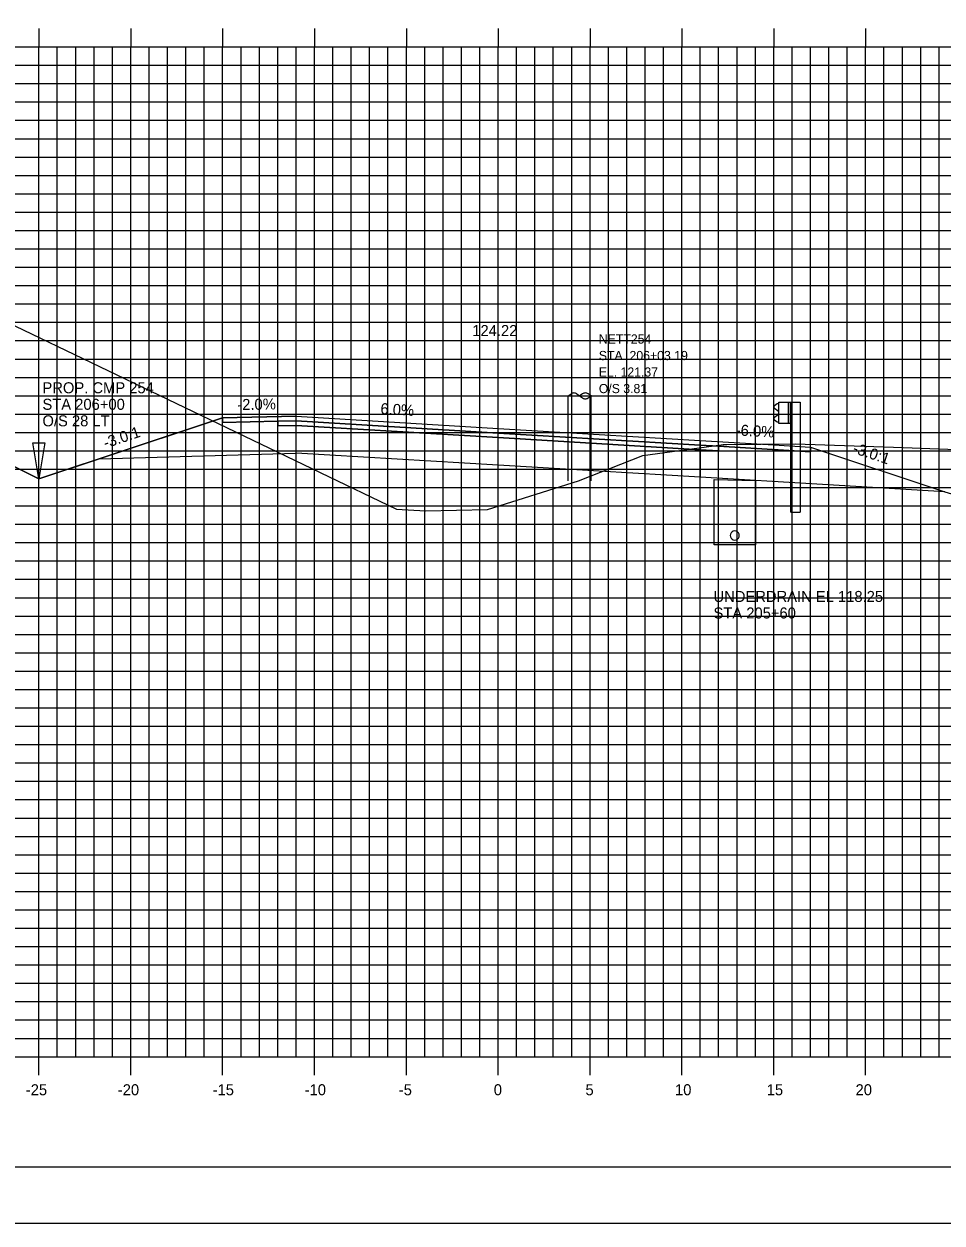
# Model space of a CAD drawing. Extents: x 850598 to 870284, y 366541 to 366651.
# Drawn here: x 867922.1 to 867972.1, y 366541.2 to 366606.5 of the extents above; entities that cross this region are included whole.
import ezdxf

# ---------------------------------------------------------------- set-up
doc = ezdxf.new("R2010")
doc.units = 0
for name, color, linetype in [('ANNOTATION', 7, 'Continuous'), ('BORDER', 7, 'Continuous'), ('D_Drainage_Ditch_Line', 7, 'Continuous'), ('D_Drainage_Underdrain', 7, 'Continuous'), ('D_Drainage_Underdrain_06in', 7, 'Continuous'), ('D_Guardrail_Beam_Rt', 7, 'Continuous'), ('D_Roadway_Centerline', 7, 'Continuous'), ('D_Roadway_Centerline_Text', 7, 'Continuous'), ('D_Roadway_Edge_Shoulder', 7, 'Continuous'), ('D_Roadway_Edge_TW', 7, 'Continuous'), ('D_Roadway_Pavement', 7, 'Continuous'), ('D_Roadway_SlopeLines', 7, 'Continuous'), ('D_Roadway_SubGrade', 7, 'Continuous'), ('D_Text_Monospaced', 7, 'Continuous'), ('H_V ANNOTATION', 7, 'Continuous'), ('MAJOR', 7, 'Continuous'), ('MINOR', 7, 'Continuous'), ('PLOT BOUNDARY', 7, 'Continuous'), ('S_Roadway_Centerline', 7, 'Continuous'), ('S_Utilities_Pole_Joint', 7, 'Continuous')]:
    doc.layers.add(name, color=color, linetype=linetype)

msp = doc.modelspace()

# ---------------------------------------------------------------- linework, layer by layer
at = {"layer": 'BORDER'}
msp.add_line((867902.908, 366544.225), (868062.908, 366544.225), dxfattribs=at)
at = {"layer": 'D_Drainage_Ditch_Line'}
msp.add_line((867922.907, 366583.002), (867922.908, 366589.246), dxfattribs=at)
msp.add_lwpolyline([(867922.579, 366583.658), (867923.236, 366583.658), (867922.908, 366581.69)], close=True, dxfattribs=at)
at = {"layer": 'D_Drainage_Underdrain'}
msp.add_lwpolyline([(867961.908, 366581.611), (867961.908, 366578.111), (867959.658, 366578.111), (867959.658, 366581.656)], close=True, dxfattribs=at)
at = {"layer": 'D_Drainage_Underdrain_06in'}
msp.add_lwpolyline([(867960.783, 366578.861), (867960.705, 366578.848), (867960.636, 366578.813), (867960.58, 366578.758), (867960.545, 366578.688), (867960.533, 366578.611), (867960.545, 366578.533), (867960.58, 366578.464), (867960.636, 366578.408), (867960.705, 366578.373), (867960.783, 366578.361), (867960.86, 366578.373), (867960.929, 366578.408), (867960.985, 366578.464), (867961.02, 366578.533), (867961.033, 366578.611), (867961.02, 366578.688), (867960.985, 366578.758), (867960.929, 366578.813), (867960.86, 366578.848)], close=True, dxfattribs=at)
at = {"layer": 'D_Guardrail_Beam_Rt'}
for p, q in [((867963.088, 366585.782), (867962.945, 366585.682)), ((867962.945, 366585.539), (867963.14, 366585.403)), ((867963.178, 366585.802), (867963.105, 366585.789)), ((867963.178, 366585.876), (867963.866, 366585.876)), ((867963.178, 366584.71), (867963.178, 366585.876)), ((867963.699, 366585.876), (867963.699, 366584.71)), ((867963.803, 366585.876), (867963.803, 366584.71)), ((867963.866, 366585.876), (867964.337, 366585.876)), ((867963.866, 366585.876), (867963.866, 366584.71)), ((867964.337, 366585.876), (867964.337, 366579.876)), ((867963.14, 366585.183), (867962.945, 366585.047)), ((867962.945, 366584.904), (867963.088, 366584.804)), ((867963.105, 366584.797), (867963.178, 366584.784)), ((867963.174, 366585.339), (867963.174, 366585.248)), ((867963.866, 366584.71), (867963.178, 366584.71)), ((867963.845, 366579.876), (867963.845, 366584.71)), ((867963.845, 366579.876), (867964.337, 366579.876))]:
    msp.add_line(p, q, dxfattribs=at)
for centre, major_axis, start_param, end_param in [((867962.995, 366585.611), (-0.0877, 0), 5.323254, 7.243116), ((867963.112, 366585.748), (-0.0417, 0), 4.886922, 5.323254), ((867962.995, 366584.976), (-0.0877, 0), 5.323254, 7.243116), ((867963.112, 366584.838), (-0.0417, 0), 0.959931, 1.396263), ((867963.095, 366585.339), (0.0789, 0), 0, 0.959931), ((867963.095, 366585.248), (0.0789, 0), 5.323254, 6.283185)]:
    msp.add_ellipse(centre, major_axis=major_axis, ratio=0.995501, start_param=start_param, end_param=end_param, dxfattribs=at)
at = {"layer": 'D_Roadway_Centerline'}
msp.add_lwpolyline([(867907.908, 366589.19), (867922.908, 366581.69), (867926.182, 366582.781), (867932.908, 366585.023), (867936.908, 366585.103), (867947.908, 366584.443), (867958.908, 366583.783), (867962.908, 366583.543), (867964.908, 366583.423), (867972.225, 366580.984), (868014.512, 366568.225), (868024.536, 366565.201), (868034.398, 366562.225), (868038.398, 366562.225)], dxfattribs=at)
at = {"layer": 'D_Roadway_Edge_Shoulder'}
for points in [[(867936.908, 366585.103), (867932.908, 366585.023), (867932.908, 366584.773), (867935.908, 366584.833), (867936.908, 366584.853)], [(867958.908, 366583.783), (867962.908, 366583.543), (867962.908, 366583.543), (867964.908, 366583.423), (867964.908, 366583.173), (867959.908, 366583.473), (867958.908, 366583.533)]]:
    msp.add_lwpolyline(points, close=True, dxfattribs=at)
at = {"layer": 'D_Roadway_Edge_TW'}
msp.add_lwpolyline([(867936.908, 366584.853), (867936.908, 366585.103), (867947.908, 366584.443), (867958.908, 366583.783), (867958.908, 366583.533), (867947.908, 366584.193)], close=True, dxfattribs=at)
at = {"layer": 'D_Roadway_Pavement'}
for points in [[(867936.908, 366584.853), (867935.908, 366584.833), (867935.908, 366584.583), (867936.908, 366584.603)], [(867936.908, 366584.603), (867936.908, 366584.853), (867947.908, 366584.193), (867958.908, 366583.533), (867958.908, 366583.283), (867947.908, 366583.943)], [(867958.908, 366583.533), (867959.908, 366583.473), (867959.908, 366583.223), (867958.908, 366583.283)]]:
    msp.add_lwpolyline(points, close=True, dxfattribs=at)
at = {"layer": 'D_Roadway_SlopeLines'}
for points in [[(867922.908, 366581.69), (867907.908, 366589.19)], [(867936.908, 366585.103), (867932.908, 366585.023), (867922.908, 366581.69)]]:
    msp.add_lwpolyline(points, dxfattribs=at)
at = {"layer": 'D_Roadway_SubGrade'}
for points in [[(867936.908, 366584.603), (867935.908, 366584.583), (867935.908, 366584.833), (867932.908, 366584.773), (867932.908, 366585.023), (867926.182, 366582.781), (867936.908, 366583.103)], [(867936.908, 366583.103), (867936.908, 366584.603), (867947.908, 366583.943), (867958.908, 366583.283), (867958.908, 366581.783), (867947.908, 366582.443)], [(867958.908, 366583.283), (867959.908, 366583.223), (867959.908, 366583.473), (867964.908, 366583.173), (867964.908, 366583.423), (867972.225, 366580.984), (867958.908, 366581.783)]]:
    msp.add_lwpolyline(points, close=True, dxfattribs=at)
at = {"layer": 'MAJOR'}
for p, q in [((867922.908, 366606.227), (867922.908, 366605.225)), ((867922.908, 366606.227), (867922.908, 366605.225)), ((867927.908, 366606.227), (867927.908, 366605.225)), ((867927.908, 366606.227), (867927.908, 366605.225)), ((867932.908, 366606.227), (867932.908, 366605.225)), ((867932.908, 366606.227), (867932.908, 366605.225)), ((867937.908, 366606.227), (867937.908, 366605.225)), ((867937.908, 366606.227), (867937.908, 366605.225)), ((867942.908, 366606.227), (867942.908, 366605.225)), ((867942.908, 366606.227), (867942.908, 366605.225)), ((867947.908, 366606.227), (867947.908, 366605.225)), ((867947.908, 366606.227), (867947.908, 366605.225)), ((867952.908, 366606.227), (867952.908, 366605.225)), ((867952.908, 366606.227), (867952.908, 366605.225)), ((867957.908, 366606.227), (867957.908, 366605.225)), ((867957.908, 366606.227), (867957.908, 366605.225)), ((867962.908, 366606.227), (867962.908, 366605.225)), ((867962.908, 366606.227), (867962.908, 366605.225)), ((867967.908, 366606.227), (867967.908, 366605.225)), ((867967.908, 366606.227), (867967.908, 366605.225)), ((867907.908, 366605.225), (868047.908, 366605.225)), ((867907.908, 366605.225), (868047.908, 366605.225)), ((867907.908, 366605.225), (868047.908, 366605.225)), ((867907.908, 366605.225), (868047.908, 366605.225)), ((867922.908, 366550.225), (867922.908, 366605.225)), ((867922.908, 366550.225), (867922.908, 366605.225)), ((867927.908, 366550.225), (867927.908, 366605.225)), ((867927.908, 366550.225), (867927.908, 366605.225)), ((867932.908, 366550.225), (867932.908, 366605.225)), ((867932.908, 366550.225), (867932.908, 366605.225)), ((867937.908, 366550.225), (867937.908, 366605.225)), ((867937.908, 366550.225), (867937.908, 366605.225)), ((867942.908, 366550.225), (867942.908, 366605.225)), ((867942.908, 366550.225), (867942.908, 366605.225)), ((867947.908, 366550.225), (867947.908, 366605.225)), ((867947.908, 366550.225), (867947.908, 366605.225)), ((867952.908, 366550.225), (867952.908, 366605.225)), ((867952.908, 366550.225), (867952.908, 366605.225)), ((867957.908, 366550.225), (867957.908, 366605.225)), ((867957.908, 366550.225), (867957.908, 366605.225)), ((867962.908, 366550.225), (867962.908, 366605.225)), ((867962.908, 366550.225), (867962.908, 366605.225)), ((867967.908, 366550.225), (867967.908, 366605.225)), ((867967.908, 366550.225), (867967.908, 366605.225)), ((867907.908, 366600.225), (868047.908, 366600.225)), ((867907.908, 366600.225), (868047.908, 366600.225)), ((867907.908, 366595.225), (868047.908, 366595.225)), ((867907.908, 366595.225), (868047.908, 366595.225)), ((867907.908, 366590.225), (868047.908, 366590.225)), ((867907.908, 366590.225), (868047.908, 366590.225)), ((867907.908, 366585.225), (868047.908, 366585.225)), ((867907.908, 366585.225), (868047.908, 366585.225)), ((867907.908, 366580.225), (868047.908, 366580.225)), ((867907.908, 366580.225), (868047.908, 366580.225)), ((867907.908, 366575.225), (868047.908, 366575.225)), ((867907.908, 366575.225), (868047.908, 366575.225)), ((867907.908, 366570.225), (868047.908, 366570.225)), ((867907.908, 366570.225), (868047.908, 366570.225)), ((867907.908, 366565.225), (868047.908, 366565.225)), ((867907.908, 366565.225), (868047.908, 366565.225)), ((867907.908, 366560.225), (868047.908, 366560.225)), ((867907.908, 366560.225), (868047.908, 366560.225)), ((867907.908, 366555.225), (868047.908, 366555.225)), ((867907.908, 366555.225), (868047.908, 366555.225)), ((867907.908, 366550.225), (868047.908, 366550.225)), ((867907.908, 366550.225), (868047.908, 366550.225)), ((867907.908, 366550.225), (868047.908, 366550.225)), ((867907.908, 366550.225), (868047.908, 366550.225)), ((867922.908, 366549.223), (867922.908, 366550.225)), ((867922.908, 366549.223), (867922.908, 366550.225)), ((867927.908, 366549.223), (867927.908, 366550.225)), ((867927.908, 366549.223), (867927.908, 366550.225)), ((867932.908, 366549.223), (867932.908, 366550.225)), ((867932.908, 366549.223), (867932.908, 366550.225)), ((867937.908, 366549.223), (867937.908, 366550.225)), ((867937.908, 366549.223), (867937.908, 366550.225)), ((867942.908, 366549.223), (867942.908, 366550.225)), ((867942.908, 366549.223), (867942.908, 366550.225)), ((867947.908, 366549.223), (867947.908, 366550.225)), ((867947.908, 366549.223), (867947.908, 366550.225)), ((867952.908, 366549.223), (867952.908, 366550.225)), ((867952.908, 366549.223), (867952.908, 366550.225)), ((867957.908, 366549.223), (867957.908, 366550.225)), ((867957.908, 366549.223), (867957.908, 366550.225)), ((867962.908, 366549.223), (867962.908, 366550.225)), ((867962.908, 366549.223), (867962.908, 366550.225)), ((867967.908, 366549.223), (867967.908, 366550.225)), ((867967.908, 366549.223), (867967.908, 366550.225))]:
    msp.add_line(p, q, dxfattribs=at)
at = {"layer": 'MINOR'}
for p, q in [((867923.908, 366550.225), (867923.908, 366605.225)), ((867923.908, 366550.225), (867923.908, 366605.225)), ((867924.908, 366550.225), (867924.908, 366605.225)), ((867924.908, 366550.225), (867924.908, 366605.225)), ((867925.908, 366550.225), (867925.908, 366605.225)), ((867925.908, 366550.225), (867925.908, 366605.225)), ((867926.908, 366550.225), (867926.908, 366605.225)), ((867926.908, 366550.225), (867926.908, 366605.225)), ((867928.908, 366550.225), (867928.908, 366605.225)), ((867928.908, 366550.225), (867928.908, 366605.225)), ((867929.908, 366550.225), (867929.908, 366605.225)), ((867929.908, 366550.225), (867929.908, 366605.225)), ((867930.908, 366550.225), (867930.908, 366605.225)), ((867930.908, 366550.225), (867930.908, 366605.225)), ((867931.908, 366550.225), (867931.908, 366605.225)), ((867931.908, 366550.225), (867931.908, 366605.225)), ((867933.908, 366550.225), (867933.908, 366605.225)), ((867933.908, 366550.225), (867933.908, 366605.225)), ((867934.908, 366550.225), (867934.908, 366605.225)), ((867934.908, 366550.225), (867934.908, 366605.225)), ((867935.908, 366550.225), (867935.908, 366605.225)), ((867935.908, 366550.225), (867935.908, 366605.225)), ((867936.908, 366550.225), (867936.908, 366605.225)), ((867936.908, 366550.225), (867936.908, 366605.225)), ((867938.908, 366550.225), (867938.908, 366605.225)), ((867938.908, 366550.225), (867938.908, 366605.225)), ((867939.908, 366550.225), (867939.908, 366605.225)), ((867939.908, 366550.225), (867939.908, 366605.225)), ((867940.908, 366550.225), (867940.908, 366605.225)), ((867940.908, 366550.225), (867940.908, 366605.225)), ((867941.908, 366550.225), (867941.908, 366605.225)), ((867941.908, 366550.225), (867941.908, 366605.225)), ((867943.908, 366550.225), (867943.908, 366605.225)), ((867943.908, 366550.225), (867943.908, 366605.225)), ((867944.908, 366550.225), (867944.908, 366605.225)), ((867944.908, 366550.225), (867944.908, 366605.225)), ((867945.908, 366550.225), (867945.908, 366605.225)), ((867945.908, 366550.225), (867945.908, 366605.225)), ((867946.908, 366550.225), (867946.908, 366605.225)), ((867946.908, 366550.225), (867946.908, 366605.225)), ((867948.908, 366550.225), (867948.908, 366605.225)), ((867948.908, 366550.225), (867948.908, 366605.225)), ((867949.908, 366550.225), (867949.908, 366605.225)), ((867949.908, 366550.225), (867949.908, 366605.225)), ((867950.908, 366550.225), (867950.908, 366605.225)), ((867950.908, 366550.225), (867950.908, 366605.225)), ((867951.908, 366550.225), (867951.908, 366605.225)), ((867951.908, 366550.225), (867951.908, 366605.225)), ((867953.908, 366550.225), (867953.908, 366605.225)), ((867953.908, 366550.225), (867953.908, 366605.225)), ((867954.908, 366550.225), (867954.908, 366605.225)), ((867954.908, 366550.225), (867954.908, 366605.225)), ((867955.908, 366550.225), (867955.908, 366605.225)), ((867955.908, 366550.225), (867955.908, 366605.225)), ((867956.908, 366550.225), (867956.908, 366605.225)), ((867956.908, 366550.225), (867956.908, 366605.225)), ((867958.908, 366550.225), (867958.908, 366605.225)), ((867958.908, 366550.225), (867958.908, 366605.225)), ((867959.908, 366550.225), (867959.908, 366605.225)), ((867959.908, 366550.225), (867959.908, 366605.225)), ((867960.908, 366550.225), (867960.908, 366605.225)), ((867960.908, 366550.225), (867960.908, 366605.225)), ((867961.908, 366550.225), (867961.908, 366605.225)), ((867961.908, 366550.225), (867961.908, 366605.225)), ((867963.908, 366550.225), (867963.908, 366605.225)), ((867963.908, 366550.225), (867963.908, 366605.225)), ((867964.908, 366550.225), (867964.908, 366605.225)), ((867964.908, 366550.225), (867964.908, 366605.225)), ((867965.908, 366550.225), (867965.908, 366605.225)), ((867965.908, 366550.225), (867965.908, 366605.225)), ((867966.908, 366550.225), (867966.908, 366605.225)), ((867966.908, 366550.225), (867966.908, 366605.225)), ((867968.908, 366550.225), (867968.908, 366605.225)), ((867968.908, 366550.225), (867968.908, 366605.225)), ((867969.908, 366550.225), (867969.908, 366605.225)), ((867969.908, 366550.225), (867969.908, 366605.225)), ((867970.908, 366550.225), (867970.908, 366605.225)), ((867970.908, 366550.225), (867970.908, 366605.225)), ((867971.908, 366550.225), (867971.908, 366605.225)), ((867971.908, 366550.225), (867971.908, 366605.225)), ((867907.908, 366604.225), (868047.908, 366604.225)), ((867907.908, 366604.225), (868047.908, 366604.225)), ((867907.908, 366603.225), (868047.908, 366603.225)), ((867907.908, 366603.225), (868047.908, 366603.225)), ((867907.908, 366602.225), (868047.908, 366602.225)), ((867907.908, 366602.225), (868047.908, 366602.225)), ((867907.908, 366601.225), (868047.908, 366601.225)), ((867907.908, 366601.225), (868047.908, 366601.225)), ((867907.908, 366599.225), (868047.908, 366599.225)), ((867907.908, 366599.225), (868047.908, 366599.225)), ((867907.908, 366598.225), (868047.908, 366598.225)), ((867907.908, 366598.225), (868047.908, 366598.225)), ((867907.908, 366597.225), (868047.908, 366597.225)), ((867907.908, 366597.225), (868047.908, 366597.225)), ((867907.908, 366596.225), (868047.908, 366596.225)), ((867907.908, 366596.225), (868047.908, 366596.225)), ((867907.908, 366594.225), (868047.908, 366594.225)), ((867907.908, 366594.225), (868047.908, 366594.225)), ((867907.908, 366593.225), (868047.908, 366593.225)), ((867907.908, 366593.225), (868047.908, 366593.225)), ((867907.908, 366592.225), (868047.908, 366592.225)), ((867907.908, 366592.225), (868047.908, 366592.225)), ((867907.908, 366591.225), (868047.908, 366591.225)), ((867907.908, 366591.225), (868047.908, 366591.225)), ((867907.908, 366589.225), (868047.908, 366589.225)), ((867907.908, 366589.225), (868047.908, 366589.225)), ((867907.908, 366588.225), (868047.908, 366588.225)), ((867907.908, 366588.225), (868047.908, 366588.225)), ((867907.908, 366587.225), (868047.908, 366587.225)), ((867907.908, 366587.225), (868047.908, 366587.225)), ((867907.908, 366586.225), (868047.908, 366586.225)), ((867907.908, 366586.225), (868047.908, 366586.225)), ((867907.908, 366584.225), (868047.908, 366584.225)), ((867907.908, 366584.225), (868047.908, 366584.225)), ((867907.908, 366583.225), (868047.908, 366583.225)), ((867907.908, 366583.225), (868047.908, 366583.225)), ((867907.908, 366582.225), (868047.908, 366582.225)), ((867907.908, 366582.225), (868047.908, 366582.225)), ((867907.908, 366581.225), (868047.908, 366581.225)), ((867907.908, 366581.225), (868047.908, 366581.225)), ((867907.908, 366579.225), (868047.908, 366579.225)), ((867907.908, 366579.225), (868047.908, 366579.225)), ((867907.908, 366578.225), (868047.908, 366578.225)), ((867907.908, 366578.225), (868047.908, 366578.225)), ((867907.908, 366577.225), (868047.908, 366577.225)), ((867907.908, 366577.225), (868047.908, 366577.225)), ((867907.908, 366576.225), (868047.908, 366576.225)), ((867907.908, 366576.225), (868047.908, 366576.225)), ((867907.908, 366574.225), (868047.908, 366574.225)), ((867907.908, 366574.225), (868047.908, 366574.225)), ((867907.908, 366573.225), (868047.908, 366573.225)), ((867907.908, 366573.225), (868047.908, 366573.225)), ((867907.908, 366572.225), (868047.908, 366572.225)), ((867907.908, 366572.225), (868047.908, 366572.225)), ((867907.908, 366571.225), (868047.908, 366571.225)), ((867907.908, 366571.225), (868047.908, 366571.225)), ((867907.908, 366569.225), (868047.908, 366569.225)), ((867907.908, 366569.225), (868047.908, 366569.225)), ((867907.908, 366568.225), (868047.908, 366568.225)), ((867907.908, 366568.225), (868047.908, 366568.225)), ((867907.908, 366567.225), (868047.908, 366567.225)), ((867907.908, 366567.225), (868047.908, 366567.225)), ((867907.908, 366566.225), (868047.908, 366566.225)), ((867907.908, 366566.225), (868047.908, 366566.225)), ((867907.908, 366564.225), (868047.908, 366564.225)), ((867907.908, 366564.225), (868047.908, 366564.225)), ((867907.908, 366563.225), (868047.908, 366563.225)), ((867907.908, 366563.225), (868047.908, 366563.225)), ((867907.908, 366562.225), (868047.908, 366562.225)), ((867907.908, 366562.225), (868047.908, 366562.225)), ((867907.908, 366561.225), (868047.908, 366561.225)), ((867907.908, 366561.225), (868047.908, 366561.225)), ((867907.908, 366559.225), (868047.908, 366559.225)), ((867907.908, 366559.225), (868047.908, 366559.225)), ((867907.908, 366558.225), (868047.908, 366558.225)), ((867907.908, 366558.225), (868047.908, 366558.225)), ((867907.908, 366557.225), (868047.908, 366557.225)), ((867907.908, 366557.225), (868047.908, 366557.225)), ((867907.908, 366556.225), (868047.908, 366556.225)), ((867907.908, 366556.225), (868047.908, 366556.225)), ((867907.908, 366554.225), (868047.908, 366554.225)), ((867907.908, 366554.225), (868047.908, 366554.225)), ((867907.908, 366553.225), (868047.908, 366553.225)), ((867907.908, 366553.225), (868047.908, 366553.225)), ((867907.908, 366552.225), (868047.908, 366552.225)), ((867907.908, 366552.225), (868047.908, 366552.225)), ((867907.908, 366551.225), (868047.908, 366551.225)), ((867907.908, 366551.225), (868047.908, 366551.225))]:
    msp.add_line(p, q, dxfattribs=at)
at = {"layer": 'PLOT BOUNDARY'}
msp.add_lwpolyline([(867894.814, 366541.166), (868064.814, 366541.166), (868064.814, 366651.166), (867894.814, 366651.166)], close=True, dxfattribs=at)
at = {"layer": 'S_Roadway_Centerline'}
msp.add_lwpolyline([(867907.908, 366595.63), (867909.067, 366595.506), (867910.654, 366595.284), (867913.263, 366594.021), (867942.371, 366580.042), (867943.943, 366579.949), (867947.33, 366580.031), (867952.275, 366581.593), (867955.789, 366582.966), (867960.045, 366583.548), (867960.152, 366583.561), (867960.359, 366583.564), (867964.094, 366583.606), (867969.95, 366583.398), (867974.807, 366583.221)], dxfattribs=at)
at = {"layer": 'S_Utilities_Pole_Joint'}
for p, q in [((867951.717, 366581.595), (867951.713, 366586.214)), ((867951.717, 366586.214), (867951.873, 366586.324)), ((867952.185, 366586.324), (867952.341, 366586.214)), ((867952.498, 366586.324), (867952.341, 366586.214)), ((867952.341, 366586.214), (867952.498, 366586.103)), ((867952.967, 366586.214), (867952.811, 366586.324)), ((867952.811, 366586.103), (867952.967, 366586.214)), ((867952.967, 366581.595), (867952.963, 366586.214))]:
    msp.add_line(p, q, dxfattribs=at)
for centre, start, end in [((867952.029, 366586.103), 90, 125.26439), ((867952.029, 366586.103), 54.73561, 90), ((867952.654, 366586.103), 90, 125.26439), ((867952.654, 366586.324), 234.73561, 270), ((867952.654, 366586.103), 54.73561, 90), ((867952.654, 366586.324), 270, 305.26439)]:
    msp.add_arc(centre, 0.271, start, end, dxfattribs=at)

# ---------------------------------------------------------------- texts
at = {"layer": 'ANNOTATION'}
for s, rotation, p in [('-2.0%', 1.14576, (867933.711, 366585.439)), ('6.0%', 356.56637, (867941.485, 366585.23)), ('-3.0:1', 18.43478, (867926.529, 366583.351)), ('-6.0%', 356.56637, (867960.824, 366584.07)), ('-3.0:1', 341.56507, (867967.161, 366583.126))]:
    msp.add_text(s, height=0.6, rotation=rotation, dxfattribs=at).set_placement(p)
at = {"layer": 'D_Roadway_Centerline'}
for s, p in [('C', (867947.902, 366584.443)), ('C', (867947.902, 366584.443)), ('L', (867947.908, 366584.436)), ('L', (867947.908, 366584.436))]:
    msp.add_text(s, height=0.0146, dxfattribs=at).set_placement(p)
at = {"layer": 'D_Roadway_Centerline_Text'}
msp.add_text('124.22', height=0.6, dxfattribs=at).set_placement((867946.497, 366589.475))
at = {"layer": 'D_Text_Monospaced'}
for s, height, p in [('NETT254 ', 0.5, (867953.383, 366589.064)), ('STA. 206+03.19', 0.49998, (867953.383, 366588.164)), ('EL. 121.37', 0.498, (867953.385, 366587.266)), ('O/S 3.81', 0.498, (867953.385, 366586.366))]:
    msp.add_text(s, height=height, dxfattribs=at).set_placement(p)
at = {"layer": 'H_V ANNOTATION'}
for s, p in [('UNDERDRAIN EL 118.25', (867959.628, 366574.992)), ('STA 205+60', (867959.628, 366574.092)), ('-25', (867922.193, 366548.125)), ('-20', (867927.201, 366548.125)), ('-15', (867932.364, 366548.125)), ('-10', (867937.372, 366548.125)), ('-5', (867942.498, 366548.125)), ('0', (867947.667, 366548.125)), ('5', (867952.659, 366548.125)), ('10', (867957.533, 366548.125)), ('15', (867962.525, 366548.125)), ('20', (867967.361, 366548.125))]:
    msp.add_text(s, height=0.6, dxfattribs=at).set_placement(p)
at = {"layer": 'S_Utilities_Pole_Joint'}
for s, p in [('PROP. CMP 254', (867923.099, 366586.358)), ('STA 206+00', (867923.099, 366585.458)), ('O/S 28 LT', (867923.099, 366584.558))]:
    msp.add_text(s, height=0.6, dxfattribs=at).set_placement(p)

doc.saveas('drawing.dxf')
